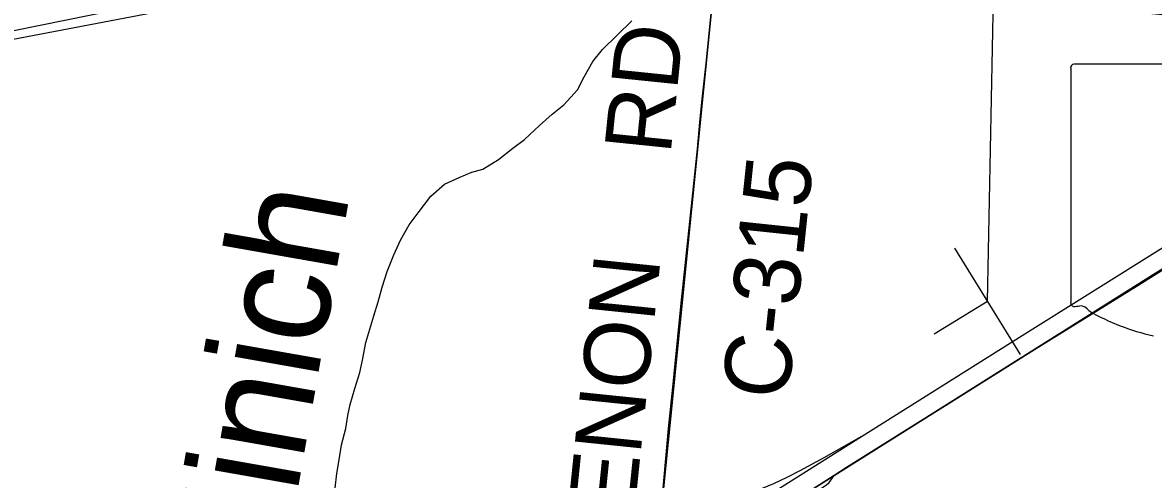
# Model space of a CAD drawing. Extents: x 0 to 1134, y 0 to 440.
# Drawn here: x 349.92 to 378.89, y 176.32 to 188.03 of the extents above; entities that cross this region are included whole.
import ezdxf

# ---------------------------------------------------------------- set-up
doc = ezdxf.new("R2010")
doc.units = 0
for name, color, linetype in [('Default', 7, 'Continuous'), ('GM_X_County_Road', 7, 'Continuous'), ('GM_X_County_Road_Text', 7, 'Continuous'), ('GM_X_Interchange_Ramps', 7, 'Continuous'), ('GM_X_Minor_River', 7, 'Continuous'), ('GM_X_Minor_River_Text', 7, 'Continuous'), ('GM_X_Rail_Line', 7, 'Continuous'), ('GM_X_Section', 7, 'Continuous'), ('GM_X_State_Route', 7, 'Continuous'), ('GM_X_State_Shield', 7, 'Continuous'), ('SH_Data', 7, 'Continuous'), ('SN_P_Signs', 7, 'Continuous')]:
    doc.layers.add(name, color=color, linetype=linetype)

msp = doc.modelspace()

# ---------------------------------------------------------------- linework, layer by layer
at = {"layer": 'Default'}
for points in [[(409.987, 201.156), (370.709, 176.423), (368.442, 174.98)], [(380.76, 182.721), (378.447, 181.267), (375.846, 179.652), (373.561, 178.219), (371.022, 176.622), (370.709, 176.423), (408.499, 200.212)], [(362.028, 170.671), (362.953, 171.482), (363.635, 172.05), (364.378, 172.641), (364.893, 173.036), (365.527, 173.514), (365.906, 173.788), (366.108, 173.94), (366.5, 174.237), (367.033, 174.611), (368.119, 175.334), (369.375, 176.138), (371.412, 177.421), (375.525, 180.013), (379.132, 182.26)]]:
    msp.add_lwpolyline(points, dxfattribs=at)
at = {"layer": 'GM_X_County_Road'}
for points in [[(366.61, 179.023), (366.792, 180.838), (367.072, 183.494), (367.205, 184.793), (367.268, 185.475), (367.317, 185.987), (367.435, 187.067), (367.564, 188.358), (367.642, 189.099), (367.666, 189.305)], [(366.319, 175.997), (366.468, 177.626), (366.592, 178.844), (366.61, 179.023)]]:
    msp.add_lwpolyline(points, dxfattribs=at)
at = {"layer": 'GM_X_Interchange_Ramps'}
for points in [[(371.412, 177.421), (370.446, 176.872), (369.828, 176.542), (369.495, 176.368), (369.153, 176.21), (368.53, 175.947), (367.671, 175.608), (366.969, 175.337), (366.636, 175.225), (366.496, 175.192), (366.315, 175.165), (366.236, 175.153)], [(365.878, 171.572), (365.959, 171.7), (366.165, 172.025), (366.291, 172.208), (366.436, 172.415), (366.516, 172.516), (366.582, 172.599), (367.428, 173.549), (368.617, 174.783), (368.907, 175.038), (369.171, 175.252), (369.479, 175.501), (369.827, 175.736), (370.514, 176.178), (370.578, 176.243), (370.624, 176.302), (370.709, 176.423)]]:
    msp.add_lwpolyline(points, dxfattribs=at)
at = {"layer": 'GM_X_Minor_River'}
msp.add_lwpolyline([(357.926, 176.093), (357.964, 176.468), (358.026, 176.821), (358.087, 177.207), (358.195, 177.627), (358.245, 177.957), (358.305, 178.241), (358.424, 178.65), (358.555, 179.058), (358.627, 179.376), (358.712, 179.831), (358.808, 180.171), (358.915, 180.512), (359.022, 180.875), (359.129, 181.249), (359.259, 181.646), (359.424, 182.077), (359.599, 182.451), (359.821, 182.847), (360.076, 183.185), (360.377, 183.58), (360.723, 183.884), (361.101, 184.061), (361.422, 184.194), (361.707, 184.27), (362.109, 184.516), (362.478, 184.808), (362.777, 185.032), (363.157, 185.392), (363.48, 185.684), (363.779, 185.919), (364.137, 186.302), (364.301, 186.642), (364.522, 187.027), (364.777, 187.342), (365.527, 188.074)], dxfattribs=at)
at = {"layer": 'GM_X_Rail_Line'}
for points in [[(399.953, 197.365), (397.165, 196.93), (382.347, 194.129), (367.827, 191.319), (354.07, 188.715), (344.21, 186.71), (332.963, 184.495), (329.17, 183.787)], [(235.537, 142.526), (242.297, 147.201), (254.969, 154.995), (262.517, 161.215), (265.593, 163.533), (269.193, 166.026), (271.762, 167.674), (277.55, 171.187), (282.207, 173.973), (284.647, 175.386), (295.115, 179.81), (306.646, 182.954), (315.223, 183.324), (317.252, 182.945), (319.457, 182.521), (322.574, 182.342), (325.613, 182.903), (328.618, 183.462), (332.907, 184.232), (342.891, 186.315), (382.421, 193.847), (400.022, 196.925), (401.626, 197.251)]]:
    msp.add_lwpolyline(points, dxfattribs=at)
at = {"layer": 'GM_X_Section'}
for points in [[(337.3, 192.616), (367.659, 189.293), (364.647, 159.213), (334.406, 162.784)], [(367.659, 189.293), (398.424, 186.464), (395.015, 156.4), (364.647, 159.213)]]:
    msp.add_lwpolyline(points, close=True, dxfattribs=at)
at = {"layer": 'GM_X_State_Route'}
for points in [[(370.709, 176.423), (371.022, 176.622), (373.561, 178.219), (375.846, 179.652), (378.447, 181.267), (380.76, 182.721), (383.39, 184.383), (386.071, 186.068), (388.78, 187.783), (390.63, 188.941), (393.095, 190.508), (395.808, 192.216), (398.739, 194.065), (401.444, 195.77), (404.296, 197.561), (406.885, 199.202), (408.499, 200.212)], [(362.028, 170.671), (362.953, 171.482), (363.635, 172.05), (364.378, 172.641), (364.893, 173.036), (365.527, 173.514), (365.906, 173.788), (366.108, 173.94), (366.5, 174.237), (367.033, 174.611), (368.119, 175.334), (369.375, 176.138), (371.412, 177.421), (375.525, 180.013), (379.132, 182.26)], [(362.374, 170.352), (362.554, 170.522), (363.649, 171.46), (365.311, 172.797), (366.043, 173.325), (366.568, 173.704), (367.565, 174.399), (368.442, 174.98), (370.709, 176.423)]]:
    msp.add_lwpolyline(points, dxfattribs=at)
at = {"layer": 'GM_X_State_Shield'}
for p, q in [((379.164, 186.966), (376.847, 186.966)), ((376.77, 186.863), (376.77, 180.86))]:
    msp.add_line(p, q, dxfattribs=at)
for centre, radius, start, end in [((376.86, 186.876), 0.0916, 98.1301, 188.1301), ((376.861, 180.846), 0.0925, 171.9584, 258.3066), ((376.875, 181.461), 0.706, 267.339, 280.6039), ((377.019, 180.513), 0.254, 29.7484, 93.2717), ((380.231, 185.907), 6.058, 240.4129, 257.1985)]:
    msp.add_arc(centre, radius, start, end, dxfattribs=at)
at = {"layer": 'SH_Data'}
msp.add_line((374.636, 180.881), (375.146, 206.154), dxfattribs=at)
at = {"layer": 'SN_P_Signs'}
for p, q in [((373.797, 182.243), (375.475, 179.519)), ((374.636, 180.881), (373.274, 180.042))]:
    msp.add_line(p, q, dxfattribs=at)

# ---------------------------------------------------------------- texts
at = {"layer": 'GM_X_County_Road_Text'}
for s, rotation, p in [('RD', 84.1432, (366.515, 184.625)), ('C-315', 84.0018, (369.527, 178.33)), ('ENON', 84.1186, (365.589, 175.419))]:
    msp.add_text(s, height=1.7045, rotation=rotation, dxfattribs=at).set_placement(p)
at = {"layer": 'GM_X_Minor_River_Text'}
msp.add_text('Minich', height=2.8399, rotation=79.9998, dxfattribs=at).set_placement((356.394, 172.807))

doc.saveas('drawing.dxf')
